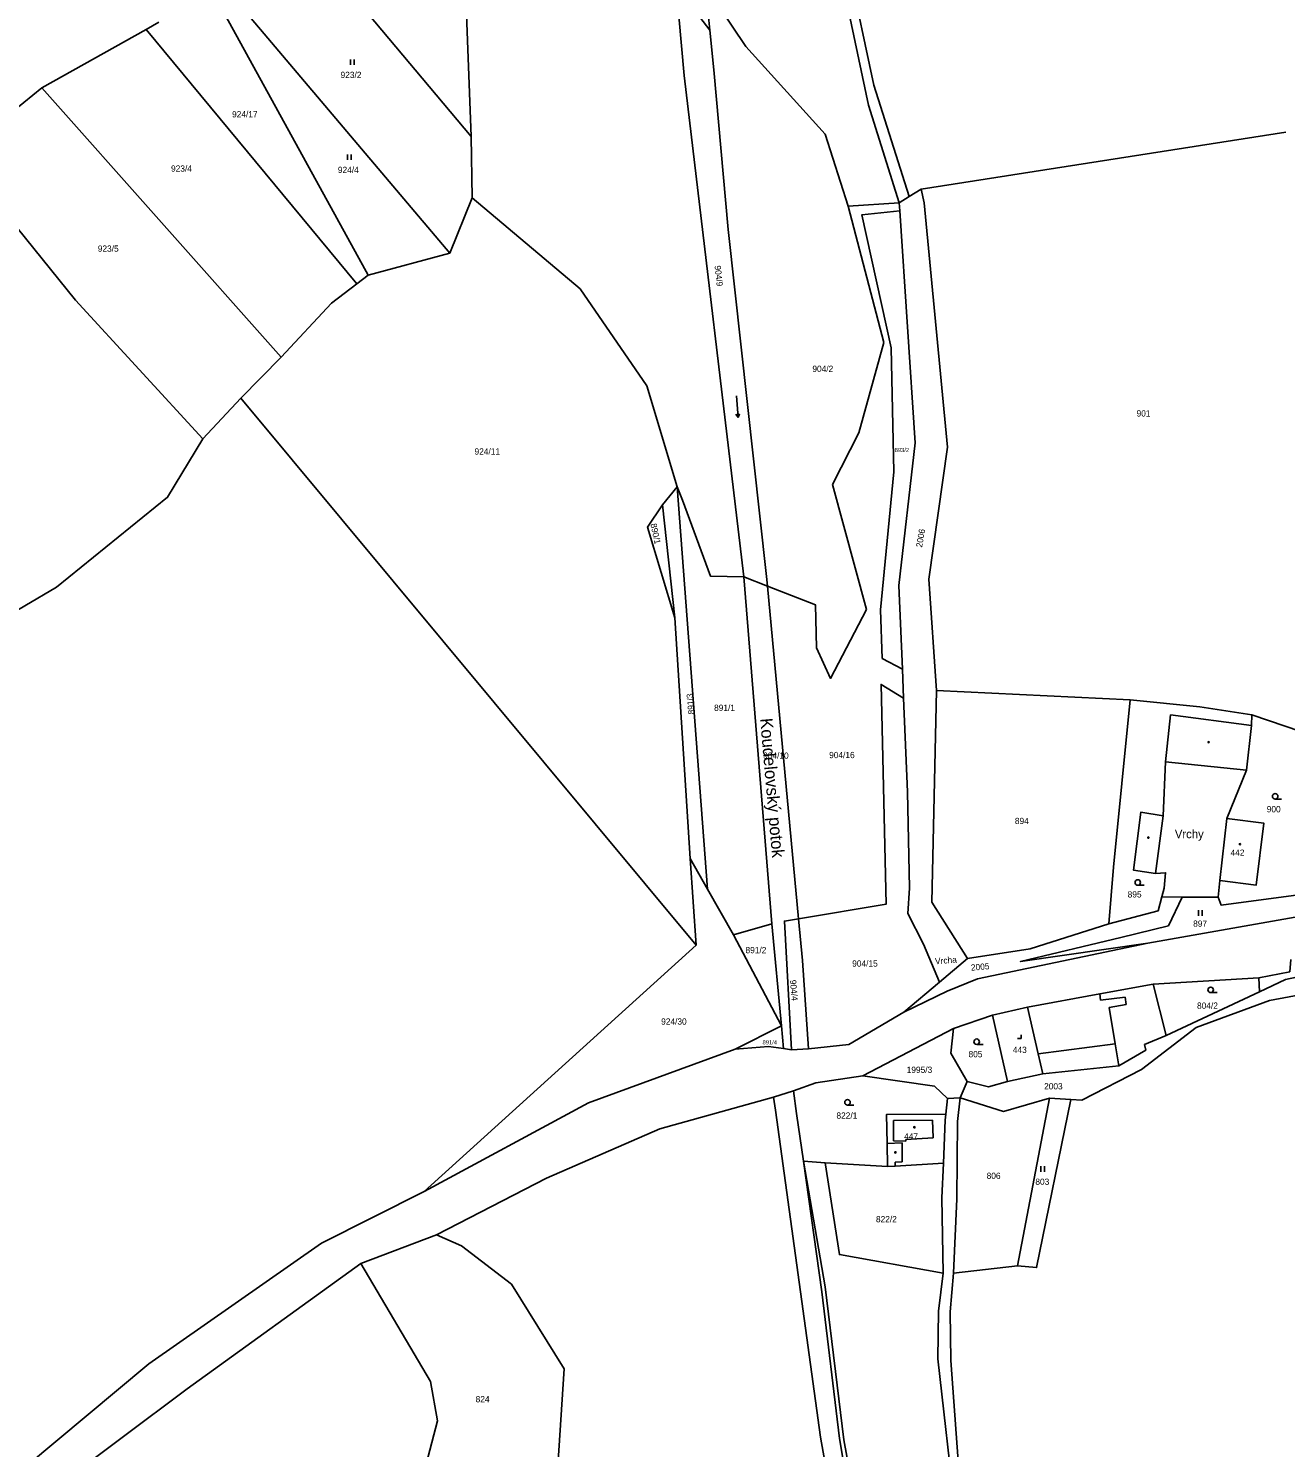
# Model space of a CAD drawing. Extents: x -679220 to -673243, y -1075091 to -1066557.
# Drawn here: x -674444.6 to -674102, y -1069409.1 to -1069022.5 of the extents above; entities that cross this region are included whole.
import ezdxf

# ---------------------------------------------------------------- set-up
doc = ezdxf.new("R2010")
doc.units = 0
for name, color, linetype in [('Hranice kat_území', 7, 'Continuous'), ('Hranice parcel', 7, 'Continuous'), ('Parcelní čísla', 7, 'Continuous'), ('Pop  PČ popisy', 7, 'Continuous'), ('Vnitřní kresba', 7, 'Continuous'), ('Značky budov', 7, 'Continuous'), ('Značky kultur', 7, 'Continuous')]:
    doc.layers.add(name, color=color, linetype=linetype)

msp = doc.modelspace()

# ---------------------------------------------------------------- linework, layer by layer
at = {"layer": 'Hranice kat_území'}
for p, q in [((-674201.31, -1069066.25), (-674101.99, -1069050.77)), ((-674204.6, -1069068.3), (-674201.31, -1069066.25))]:
    msp.add_line(p, q, dxfattribs=at)
msp.add_lwpolyline([(-674226.08, -1068942.6), (-674221.06, -1069005.89), (-674214.21, -1069037.95), (-674204.6, -1069068.3)], dxfattribs=at)
at = {"layer": 'Hranice parcel'}
for p, q in [((-674327.5, -1068960.31), (-674323.95, -1069051.94)), ((-674377.79, -1068987.86), (-674323.95, -1069051.94)), ((-674395.4, -1069010.8), (-674352.01, -1069089.7)), ((-674329.73, -1069083.73), (-674393.69, -1069008.19)), ((-674258.91, -1069022.96), (-674268.13, -1069011.03)), ((-674260.13, -1069011.03), (-674258.91, -1069022.96)), ((-674412.48, -1069022.76), (-674409.05, -1069020.8)), ((-674440.95, -1069038.7), (-674412.48, -1069022.76)), ((-674355.06, -1069092.05), (-674412.48, -1069022.76)), ((-674463.6, -1069057.08), (-674440.95, -1069038.7)), ((-674440.95, -1069038.7), (-674375.7, -1069112.06)), ((-674323.95, -1069051.94), (-674323.66, -1069068.66)), ((-674323.66, -1069068.66), (-674329.73, -1069083.73)), ((-674204.6, -1069068.3), (-674207.3, -1069069.99)), ((-674207.3, -1069069.99), (-674221.23, -1069070.89)), ((-674207.3, -1069069.99), (-674207.16, -1069072.17)), ((-674352.01, -1069089.7), (-674329.73, -1069083.73)), ((-674352.01, -1069089.7), (-674355.06, -1069092.05)), ((-674375.7, -1069112.06), (-674386.74, -1069123.21)), ((-674397.06, -1069134.28), (-674386.74, -1069123.21)), ((-674386.74, -1069123.21), (-674262.64, -1069272.26)), ((-674267.83, -1069147.35), (-674271.8, -1069152.29)), ((-674267.83, -1069147.35), (-674259.57, -1069257.02)), ((-674268.44, -1069183.1), (-674271.8, -1069152.29)), ((-674249.62, -1069171.93), (-674243.23, -1069174.43)), ((-674242, -1069266.46), (-674249.62, -1069171.93)), ((-674234.75, -1069265.05), (-674243.23, -1069174.43)), ((-674268.44, -1069183.1), (-674264.29, -1069248.66)), ((-674206.45, -1069197.03), (-674206.12, -1069205)), ((-674144.4, -1069205.4), (-674197.15, -1069202.9)), ((-674111.3, -1069212.45), (-674111.26, -1069209.46)), ((-674091.67, -1069216.17), (-674111.26, -1069209.46)), ((-674262.64, -1069272.26), (-674264.29, -1069248.66)), ((-674264.29, -1069248.66), (-674259.57, -1069257.02)), ((-674259.57, -1069257.02), (-674252.48, -1069269.41)), ((-674135.78, -1069259.1), (-674130.18, -1069259.13)), ((-674130.18, -1069259.13), (-674120.41, -1069259.19)), ((-674139.58, -1069271.69), (-674099.41, -1069264.59)), ((-674252.48, -1069269.41), (-674242, -1069266.46)), ((-674252.48, -1069269.41), (-674239.43, -1069294.2)), ((-674239.43, -1069294.2), (-674242, -1069266.46)), ((-674336.76, -1069339.34), (-674262.64, -1069272.26)), ((-674188.74, -1069275.9), (-674196.32, -1069282.29)), ((-674109.33, -1069281.12), (-674138.11, -1069282.88)), ((-674109.33, -1069281.12), (-674109.16, -1069284.96)), ((-674196.32, -1069282.29), (-674206.05, -1069290.48)), ((-674134.59, -1069296.84), (-674138.11, -1069282.88)), ((-674134.59, -1069296.84), (-674109.16, -1069284.96)), ((-674181.88, -1069291.32), (-674192.52, -1069294.98)), ((-674181.88, -1069291.32), (-674177.79, -1069309.42)), ((-674239.43, -1069294.2), (-674251.98, -1069300.62)), ((-674238.87, -1069300.38), (-674239.43, -1069294.2)), ((-674217.2, -1069307.89), (-674192.52, -1069294.98)), ((-674236.68, -1069300.77), (-674238.87, -1069300.38)), ((-674236.68, -1069300.77), (-674232.02, -1069300.47)), ((-674236.08, -1069311.95), (-674241.54, -1069313.67)), ((-674190.71, -1069313.87), (-674188.83, -1069309.43)), ((-674194.6, -1069318.25), (-674194.15, -1069314)), ((-674194.15, -1069314), (-674190.71, -1069313.87)), ((-674190.71, -1069313.87), (-674191.47, -1069320.32)), ((-674166.37, -1069313.94), (-674175.11, -1069359.57)), ((-674160.51, -1069314.27), (-674166.37, -1069313.94)), ((-674191.47, -1069320.32), (-674191.59, -1069341.36)), ((-674233.44, -1069331.11), (-674227.49, -1069331.52)), ((-674227.49, -1069331.52), (-674210.48, -1069332.55)), ((-674191.59, -1069341.36), (-674192.48, -1069361.64)), ((-674353.99, -1069358.93), (-674333.39, -1069351.14)), ((-674195.34, -1069361.6), (-674196.57, -1069371.97)), ((-674192.48, -1069361.64), (-674175.11, -1069359.57))]:
    msp.add_line(p, q, dxfattribs=at)
for points in [[(-674232.02, -1068907.65), (-674229.78, -1068918.98), (-674224.51, -1068990.09), (-674221.31, -1069016.76), (-674215.71, -1069043.38), (-674207.3, -1069069.99)], [(-674249.62, -1069171.93), (-674265.91, -1069035.36), (-674268.13, -1069011.03)], [(-674221.23, -1069070.89), (-674227.51, -1069051.35), (-674249.11, -1069027.41), (-674260.13, -1069011.03)], [(-674258.91, -1069022.96), (-674257.81, -1069033.74), (-674253.91, -1069077.29), (-674243.48, -1069171.77), (-674243.23, -1069174.43)], [(-674463.6, -1069057.08), (-674431.75, -1069096.51), (-674397.06, -1069134.28)], [(-674323.66, -1069068.66), (-674294.26, -1069093.49), (-674276.07, -1069119.88), (-674267.83, -1069147.35)], [(-674201.31, -1069066.25), (-674200.56, -1069069.99), (-674194.2, -1069136.59), (-674199.23, -1069172.54), (-674197.15, -1069202.9)], [(-674243.23, -1069174.43), (-674230.17, -1069179.53), (-674229.86, -1069191.22), (-674226.07, -1069199.57), (-674216.19, -1069180.81), (-674225.46, -1069146.75), (-674218.33, -1069132.7), (-674211.55, -1069108.06), (-674221.23, -1069070.89)], [(-674207.16, -1069072.17), (-674217.54, -1069073.29), (-674209.53, -1069109.5), (-674208.77, -1069143.32), (-674212.46, -1069180.87), (-674211.96, -1069194.12), (-674206.45, -1069197.03)], [(-674207.16, -1069072.17), (-674202.98, -1069135.36), (-674207.39, -1069174.29), (-674206.45, -1069197.03)], [(-674355.06, -1069092.05), (-674361.97, -1069097.39), (-674375.7, -1069112.06)], [(-674466.61, -1069169.48), (-674454.25, -1069184.85), (-674436.95, -1069174.75), (-674406.65, -1069150.24), (-674397.06, -1069134.28)], [(-674249.62, -1069171.93), (-674258.74, -1069171.68), (-674266.4, -1069151.02), (-674267.83, -1069147.35)], [(-674271.8, -1069152.29), (-674275.89, -1069158.39), (-674268.44, -1069183.1)], [(-674206.12, -1069205), (-674212.24, -1069201.23), (-674210.9, -1069261.08), (-674234.75, -1069265.05)], [(-674197.15, -1069202.9), (-674198.44, -1069260.49), (-674188.74, -1069275.9)], [(-674206.12, -1069205), (-674205.07, -1069230.47), (-674204.5, -1069256.76), (-674204.98, -1069263.6), (-674200.71, -1069272.01), (-674196.32, -1069282.29)], [(-674150.22, -1069266.44), (-674148.9, -1069250.98), (-674144.4, -1069205.4)], [(-674111.26, -1069209.46), (-674125.36, -1069207.28), (-674144.4, -1069205.4)], [(-674111.3, -1069212.45), (-674133.39, -1069209.5), (-674134.8, -1069222.26), (-674135.38, -1069237.05), (-674141.5, -1069236.06), (-674143.47, -1069251.85), (-674137.52, -1069252.73), (-674134.75, -1069252.51), (-674135.13, -1069256.68), (-674135.78, -1069259.1)], [(-674120.41, -1069259.19), (-674120, -1069254.65), (-674110.01, -1069255.87), (-674107.93, -1069239.05), (-674118.03, -1069237.78), (-674112.67, -1069224.6), (-674111.3, -1069212.45)], [(-674130.18, -1069259.13), (-674133.98, -1069266.95), (-674146.9, -1069270.14), (-674174.28, -1069276.73), (-674139.58, -1069271.69)], [(-674150.22, -1069266.44), (-674136.79, -1069262.86), (-674135.78, -1069259.1)], [(-674098.5, -1069258.55), (-674119.6, -1069261.31), (-674120.41, -1069259.19)], [(-674234.75, -1069265.05), (-674238.6, -1069265.69), (-674236.68, -1069300.77)], [(-674232.02, -1069300.47), (-674233.69, -1069276.43), (-674234.75, -1069265.05)], [(-674188.74, -1069275.9), (-674171.62, -1069273.28), (-674150.22, -1069266.44)], [(-674139.58, -1069271.69), (-674185.98, -1069281.46), (-674194.26, -1069284.75), (-674206.05, -1069290.48)], [(-674100.63, -1069276.12), (-674100.91, -1069279.48), (-674109.33, -1069281.12)], [(-674109.16, -1069284.96), (-674102.05, -1069281.64), (-674082.36, -1069277.47)], [(-674138.11, -1069282.88), (-674152.69, -1069285.55), (-674172.35, -1069289.11), (-674181.88, -1069291.32)], [(-674160.51, -1069314.27), (-674157.54, -1069314.43), (-674141.28, -1069306.11), (-674126.39, -1069294.64), (-674106.39, -1069287.33), (-674081.58, -1069282.71)], [(-674206.05, -1069290.48), (-674221.06, -1069299.35), (-674232.02, -1069300.47)], [(-674192.52, -1069294.98), (-674193.28, -1069301.69), (-674188.83, -1069309.43)], [(-674177.79, -1069309.42), (-674168.18, -1069307.31), (-674147.5, -1069305.09), (-674140.08, -1069300.84), (-674140.44, -1069299.34), (-674134.59, -1069296.84)], [(-674251.98, -1069300.62), (-674291.95, -1069315.24), (-674336.76, -1069339.34)], [(-674251.98, -1069300.62), (-674242.93, -1069299.82), (-674238.87, -1069300.38)], [(-674217.2, -1069307.89), (-674230.06, -1069309.79), (-674236.08, -1069311.95)], [(-674194.15, -1069314), (-674197.71, -1069310.69), (-674217.2, -1069307.89)], [(-674233.44, -1069331.11), (-674235.28, -1069318.14), (-674236.08, -1069311.95)], [(-674188.83, -1069309.43), (-674182.98, -1069310.86), (-674177.79, -1069309.42)], [(-674470.78, -1069786.13), (-674408.54, -1069708.9), (-674230.46, -1069625.97), (-674218.47, -1069615.65), (-674207.09, -1069596.33), (-674202, -1069559.54), (-674210.24, -1069510.19), (-674228.75, -1069406.3), (-674241.06, -1069317.16), (-674241.54, -1069313.67)], [(-674241.54, -1069313.67), (-674272.5, -1069322.27), (-674303.4, -1069335.75), (-674333.39, -1069351.14)], [(-674166.37, -1069313.94), (-674178.87, -1069317.55), (-674190.71, -1069313.87)], [(-674175.11, -1069359.57), (-674169.89, -1069360.09), (-674160.51, -1069314.27)], [(-674194.6, -1069318.25), (-674210.77, -1069318.35), (-674210.59, -1069326.31), (-674210.48, -1069332.55)], [(-674195.28, -1069331.66), (-674194.77, -1069319.88), (-674194.6, -1069318.25)], [(-674214.68, -1069459.57), (-674223.62, -1069406.68), (-674228.4, -1069366.66), (-674233.44, -1069331.11)], [(-674193.98, -1069584.87), (-674195.86, -1069551.42), (-674222.43, -1069407.03), (-674227.5, -1069365.32), (-674233.44, -1069331.11)], [(-674227.49, -1069331.52), (-674223.6, -1069356.56), (-674195.34, -1069361.6)], [(-674210.48, -1069332.55), (-674208.42, -1069332.43), (-674195.28, -1069331.66)], [(-674195.34, -1069361.6), (-674195.69, -1069341.06), (-674195.28, -1069331.66)], [(-674336.76, -1069339.34), (-674364.74, -1069353.4), (-674411.82, -1069386.29), (-674479.09, -1069442.38), (-674561.69, -1069512.36)], [(-674333.39, -1069351.14), (-674326.61, -1069354.19), (-674312.99, -1069364.56), (-674298.58, -1069387.68), (-674302.35, -1069444.68)], [(-674436.79, -1069419.59), (-674401.37, -1069393.13), (-674353.99, -1069358.93)], [(-674353.99, -1069358.93), (-674335.02, -1069391.13), (-674333.08, -1069401.84), (-674342.9, -1069439.38)], [(-674198.19, -1069882.62), (-674195.89, -1069884.92), (-674173.73, -1069878.87), (-674159.48, -1069871.98), (-674150.14, -1069860.94), (-674144.91, -1069848), (-674116.51, -1069782.99), (-674115.55, -1069757.34), (-674109.43, -1069726.35), (-674099.22, -1069691.92), (-674100.49, -1069674.45), (-674130.29, -1069609.27), (-674141.71, -1069580.99), (-674168.14, -1069508.63), (-674183.76, -1069451.37), (-674190.71, -1069420.18), (-674193.26, -1069385.43), (-674193.4, -1069372.15), (-674192.48, -1069361.64)], [(-674196.57, -1069371.97), (-674196.78, -1069384.97), (-674191.94, -1069427.43), (-674185.47, -1069453.99), (-674180.06, -1069476.19), (-674170.35, -1069509.08), (-674144.12, -1069581.24)]]:
    msp.add_lwpolyline(points, dxfattribs=at)
at = {"layer": 'Vnitřní kresba'}
for p, q in [((-674134.8, -1069222.26), (-674112.67, -1069224.6)), ((-674135.38, -1069237.05), (-674137.52, -1069252.73)), ((-674120, -1069254.65), (-674118.03, -1069237.78)), ((-674172.35, -1069289.11), (-674169.43, -1069301.87)), ((-674152.69, -1069285.55), (-674152.47, -1069287.26)), ((-674152.47, -1069287.26), (-674145.79, -1069286.4)), ((-674145.45, -1069288.45), (-674150.13, -1069289.22)), ((-674150.13, -1069289.22), (-674148.49, -1069299.13)), ((-674145.79, -1069286.4), (-674145.45, -1069288.45)), ((-674169.43, -1069301.87), (-674148.49, -1069299.13)), ((-674148.49, -1069299.13), (-674147.5, -1069305.09)), ((-674169.43, -1069301.87), (-674168.18, -1069307.31)), ((-674208.89, -1069325.59), (-674208.87, -1069319.97)), ((-674198.23, -1069319.9), (-674208.87, -1069319.97)), ((-674198.23, -1069319.9), (-674198.03, -1069324.76)), ((-674210.59, -1069326.31), (-674206.55, -1069326.1)), ((-674205.51, -1069325.66), (-674208.89, -1069325.59)), ((-674206.55, -1069326.1), (-674206.48, -1069331.25)), ((-674198.03, -1069324.76), (-674205.51, -1069325.16)), ((-674205.51, -1069325.66), (-674205.51, -1069325.16)), ((-674208.38, -1069331.39), (-674208.42, -1069332.43)), ((-674206.48, -1069331.25), (-674208.38, -1069331.39))]:
    msp.add_line(p, q, dxfattribs=at)
at = {"layer": 'Značky budov'}
for centre in [(-674122.99, -1069216.94), (-674139.44, -1069242.94), (-674114.49, -1069244.73), (-674203.18, -1069321.86), (-674208.36, -1069328.7)]:
    msp.add_circle(centre, 0.175, dxfattribs=at)
at = {"layer": 'Značky kultur'}
for p, q in [((-674356.8, -1069032.46), (-674356.8, -1069030.96)), ((-674355.8, -1069032.46), (-674355.8, -1069030.96)), ((-674357.69, -1069058.34), (-674357.69, -1069056.84)), ((-674356.69, -1069058.34), (-674356.69, -1069056.84)), ((-674251.64, -1069122.56), (-674251.22, -1069128.54)), ((-674251.22, -1069128.54), (-674251.79, -1069127.6)), ((-674251.22, -1069128.54), (-674250.79, -1069127.53)), ((-674104.88, -1069232.44), (-674103.13, -1069232.44)), ((-674142.31, -1069255.92), (-674140.56, -1069255.92)), ((-674125.76, -1069264.25), (-674125.76, -1069262.75)), ((-674124.76, -1069264.25), (-674124.76, -1069262.75)), ((-674122.45, -1069285.18), (-674120.7, -1069285.18)), ((-674174.09, -1069297.65), (-674174.09, -1069296.65)), ((-674186.21, -1069299.31), (-674184.46, -1069299.31)), ((-674175.09, -1069297.65), (-674174.09, -1069297.65)), ((-674221.4, -1069315.82), (-674219.65, -1069315.82)), ((-674168.74, -1069333.99), (-674168.74, -1069332.49)), ((-674167.74, -1069333.99), (-674167.74, -1069332.49))]:
    msp.add_line(p, q, dxfattribs=at)
for centre in [(-674104.88, -1069231.69), (-674142.31, -1069255.17), (-674122.45, -1069284.43), (-674186.21, -1069298.56), (-674221.4, -1069315.07)]:
    msp.add_circle(centre, 0.75, dxfattribs=at)

# ---------------------------------------------------------------- texts
at = {"layer": 'Parcelní čísla'}
for s, height, p in [('923/2', 1.7, (-674359.53, -1069036.01)), ('924/17', 1.7, (-674389.1, -1069046.74)), ('923/4', 1.7, (-674405.73, -1069061.53)), ('924/4', 1.7, (-674360.27, -1069061.89)), ('923/5', 1.7, (-674425.69, -1069083.34)), ('904/2', 1.7, (-674230.98, -1069116.08)), ('901', 1.7, (-674142.64, -1069128.23)), ('924/11', 1.7, (-674323.03, -1069138.6)), ('893/2', 1.14, (-674208.56, -1069137.92)), ('891/1', 1.7, (-674257.76, -1069208.42)), ('904/16', 1.7, (-674226.41, -1069221.3)), ('904/10', 1.7, (-674244.39, -1069221.46)), ('900', 1.7, (-674107.17, -1069236.05)), ('894', 1.7, (-674175.8, -1069239.26)), ('442', 1.7, (-674117.04, -1069247.9)), ('895', 1.7, (-674145.07, -1069259.26)), ('897', 1.7, (-674127.23, -1069267.23)), ('891/2', 1.7, (-674249.2, -1069274.44)), ('904/15', 1.7, (-674220.13, -1069278.1)), ('804/2', 1.7, (-674126.17, -1069289.57)), ('924/30', 1.7, (-674272.18, -1069293.9)), ('891/4', 1.14, (-674244.56, -1069299.28)), ('443', 1.7, (-674176.35, -1069301.6)), ('805', 1.7, (-674188.43, -1069302.79)), ('1995/3', 1.7, (-674205.28, -1069307.04)), ('2003', 1.7, (-674167.84, -1069311.54)), ('822/1', 1.7, (-674224.42, -1069319.52)), ('447', 1.7, (-674205.98, -1069325.19)), ('806', 1.7, (-674183.49, -1069335.93)), ('803', 1.7, (-674170.22, -1069337.54)), ('822/2', 1.7, (-674213.65, -1069347.74)), ('824', 1.7, (-674322.73, -1069396.78))]:
    msp.add_text(s, height=height, dxfattribs=at).set_placement(p)
for s, rotation, p in [('904/9', 276, (-674257.63, -1069087.18)), ('890/1', 282, (-674275.1, -1069157.54)), ('2006', 80, (-674201.1, -1069163.99)), ('891/3', 95, (-674263.1, -1069209.29)), ('2005', 5, (-674187.71, -1069279.22)), ('904/4', 275, (-674237.1, -1069281.77))]:
    msp.add_text(s, height=1.7, rotation=rotation, dxfattribs=at).set_placement(p)
at = {"layer": 'Pop  PČ popisy'}
for s, height, rotation, p in [('Koudelovský potok', 3.4, 275, (-674245.24, -1069210.53)), ('Vrcha', 1.7, 5, (-674197.48, -1069277.49))]:
    msp.add_text(s, height=height, rotation=rotation, dxfattribs=at).set_placement(p)
msp.add_text('Vrchy', height=2.3, dxfattribs=at).set_placement((-674132.21, -1069243.11))

doc.saveas('drawing.dxf')
